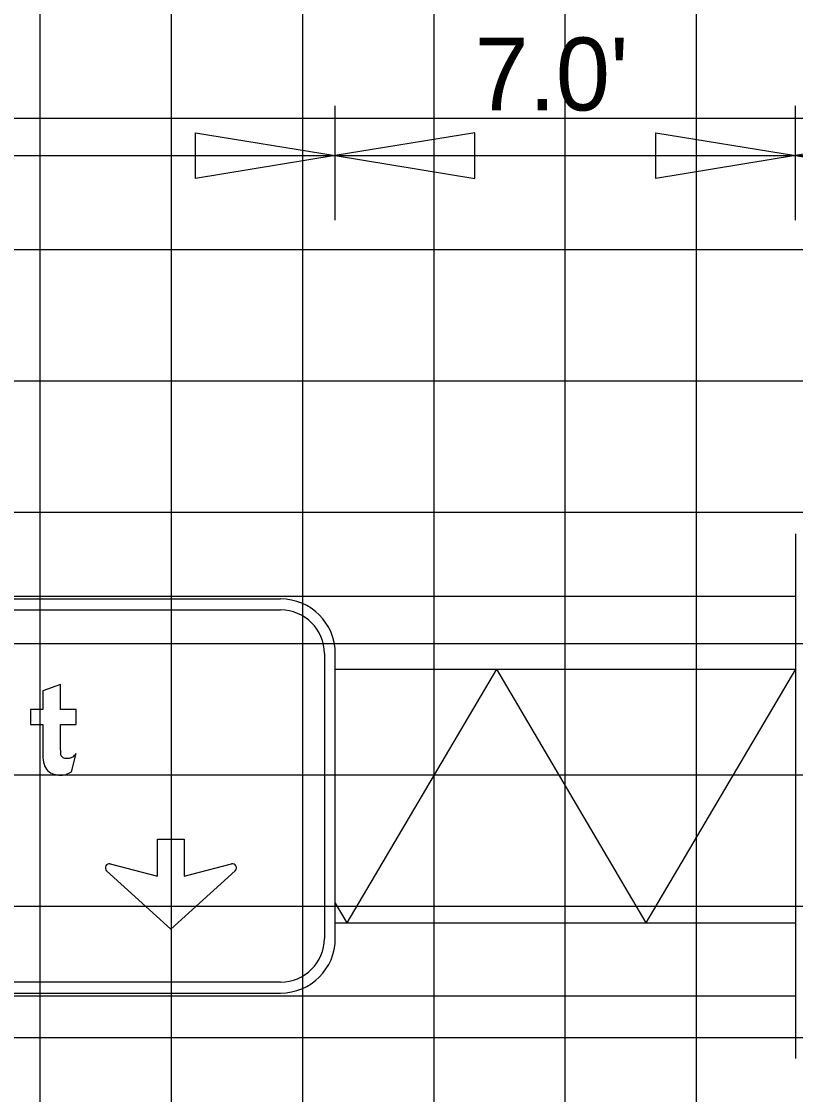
# Model space of a CAD drawing. Extents: x 2193008 to 2198143, y 1236112 to 1237864.
# Drawn here: x 2196124.42 to 2196136.22, y 1237293.24 to 1237309.58 of the extents above; entities that cross this region are included whole.
import ezdxf

# ---------------------------------------------------------------- set-up
doc = ezdxf.new("R2010")
doc.units = 0
for name, color, linetype in [('GSBWFILL', 7, 'Continuous'), ('GSCOLORFILL', 7, 'Continuous'), ('GSDIMS', 7, 'Continuous'), ('GSOUTLINE', 7, 'Continuous'), ('Level 55', 7, 'Continuous'), ('M-ROADS', 7, 'Continuous')]:
    doc.layers.add(name, color=color, linetype=linetype)

msp = doc.modelspace()

# ---------------------------------------------------------------- linework, layer by layer
at = {"layer": 'GSBWFILL'}
msp.add_line((2196125.184, 1237298.153), (2196125.254, 1237298.429), dxfattribs=at)
for points in [[(2196125.014, 1237298.482), (2196125.014, 1237298.871), (2196125.254, 1237298.871), (2196125.254, 1237299.101), (2196125.014, 1237299.101), (2196125.014, 1237299.484), (2196124.748, 1237299.383), (2196124.748, 1237299.101), (2196124.561, 1237299.101), (2196124.561, 1237298.871), (2196124.748, 1237298.871), (2196124.748, 1237298.401)], [(2196125.775, 1237296.749), (2196126.494, 1237296.565), (2196126.494, 1237297.125), (2196126.9, 1237297.125), (2196126.9, 1237296.565), (2196127.619, 1237296.749)], [(2196127.676, 1237296.644), (2196126.697, 1237295.754), (2196125.718, 1237296.644)]]:
    msp.add_lwpolyline(points, dxfattribs=at)
for centre, start, end in [((2196125.76, 1237296.69), 75.5925, 227.6952), ((2196127.635, 1237296.69), 312.3048, 104.4075)]:
    msp.add_arc(centre, 0.0614, start, end, dxfattribs=at)
for centre, major_axis, start_param, end_param in [((2196125.265, 1237298.401), (0, 0.517), 1.570796, 1.830698), ((2196126.682, 1237298.482), (0, 1.668), 1.570796, 1.606005), ((2196125.091, 1237298.436), (0, 0.0766), 1.74085, 2.407828), ((2196125.093, 1237298.439), (0, 0.0802), 2.407828, 3.141593), ((2196125.093, 1237298.779), (0, 0.421), 3.141593, 3.310762), ((2196125.147, 1237298.463), (0, 0.0999), 3.310762, 3.756278), ((2196125.078, 1237298.56), (0, 0.219), 3.756278, 4.071638), ((2196124.974, 1237298.324), (0, 0.216), 1.830698, 2.869526), ((2196125.014, 1237298.467), (0, 0.365), 2.869526, 3.141593), ((2196125.014, 1237298.627), (0, 0.525), 3.141593, 3.205734), ((2196125.034, 1237298.319), (0, 0.216), 3.205734, 3.427755), ((2196125.006, 1237298.416), (0, 0.317), 3.427755, 3.738844)]:
    msp.add_ellipse(centre, major_axis=major_axis, ratio=0.999991, start_param=start_param, end_param=end_param, dxfattribs=at)
at = {"layer": 'GSCOLORFILL'}
for p, q in [((2196136.215, 1237301.779), (2196136.215, 1237293.787)), ((2196128.37, 1237300.784), (2196113.043, 1237300.784)), ((2196113.043, 1237300.618), (2196128.37, 1237300.618)), ((2196129.036, 1237299.952), (2196129.036, 1237295.615)), ((2196129.202, 1237295.615), (2196129.202, 1237299.952)), ((2196125.184, 1237298.153), (2196125.254, 1237298.429)), ((2196128.37, 1237294.949), (2196113.045, 1237294.949)), ((2196113.045, 1237294.782), (2196128.37, 1237294.782))]:
    msp.add_line(p, q, dxfattribs=at)
for points in [[(2196125.014, 1237298.482), (2196125.014, 1237298.871), (2196125.254, 1237298.871), (2196125.254, 1237299.101), (2196125.014, 1237299.101), (2196125.014, 1237299.484), (2196124.748, 1237299.383), (2196124.748, 1237299.101), (2196124.561, 1237299.101), (2196124.561, 1237298.871), (2196124.748, 1237298.871), (2196124.748, 1237298.401)], [(2196125.775, 1237296.749), (2196126.494, 1237296.565), (2196126.494, 1237297.125), (2196126.9, 1237297.125), (2196126.9, 1237296.565), (2196127.619, 1237296.749)], [(2196127.676, 1237296.644), (2196126.697, 1237295.754), (2196125.718, 1237296.644)]]:
    msp.add_lwpolyline(points, dxfattribs=at)
for centre, radius, start, end in [((2196128.37, 1237299.952), 0.833, 0, 90), ((2196128.37, 1237299.952), 0.666, 0, 90), ((2196125.76, 1237296.69), 0.0614, 75.5925, 227.6952), ((2196127.635, 1237296.69), 0.0614, 312.3048, 104.4075), ((2196128.37, 1237295.615), 0.833, 270, 0), ((2196128.37, 1237295.615), 0.666, 270, 0)]:
    msp.add_arc(centre, radius, start, end, dxfattribs=at)
for centre, major_axis, start_param, end_param in [((2196125.265, 1237298.401), (0, 0.517), 1.570796, 1.830698), ((2196126.682, 1237298.482), (0, 1.668), 1.570796, 1.606005), ((2196125.091, 1237298.436), (0, 0.0766), 1.74085, 2.407828), ((2196125.093, 1237298.439), (0, 0.0802), 2.407828, 3.141593), ((2196125.093, 1237298.779), (0, 0.421), 3.141593, 3.310762), ((2196125.147, 1237298.463), (0, 0.0999), 3.310762, 3.756278), ((2196125.078, 1237298.56), (0, 0.219), 3.756278, 4.071638), ((2196124.974, 1237298.324), (0, 0.216), 1.830698, 2.869526), ((2196125.014, 1237298.467), (0, 0.365), 2.869526, 3.141593), ((2196125.014, 1237298.627), (0, 0.525), 3.141593, 3.205734), ((2196125.034, 1237298.319), (0, 0.216), 3.205734, 3.427755), ((2196125.006, 1237298.416), (0, 0.317), 3.427755, 3.738844)]:
    msp.add_ellipse(centre, major_axis=major_axis, ratio=0.999991, start_param=start_param, end_param=end_param, dxfattribs=at)
at = {"layer": 'GSDIMS'}
for p, q in [((2196129.202, 1237306.553), (2196129.202, 1237308.295)), ((2196136.215, 1237306.553), (2196136.215, 1237308.295)), ((2196112.219, 1237307.537), (2196129.202, 1237307.537)), ((2196129.202, 1237307.537), (2196136.215, 1237307.537)), ((2196136.215, 1237307.537), (2196153.198, 1237307.537)), ((2196096.079, 1237300.825), (2196136.215, 1237300.825)), ((2196129.202, 1237299.714), (2196136.215, 1237299.714)), ((2196131.658, 1237299.714), (2196129.379, 1237295.852)), ((2196131.658, 1237299.714), (2196133.936, 1237295.852)), ((2196136.215, 1237299.714), (2196133.936, 1237295.852)), ((2196129.202, 1237296.152), (2196129.379, 1237295.852)), ((2196129.202, 1237295.852), (2196136.215, 1237295.852)), ((2196096.079, 1237294.742), (2196136.215, 1237294.742))]:
    msp.add_line(p, q, dxfattribs=at)
for points in [[(2196129.202, 1237307.537), (2196127.074, 1237307.19), (2196127.074, 1237307.884)], [(2196129.202, 1237307.537), (2196131.331, 1237307.19), (2196131.331, 1237307.884)], [(2196136.215, 1237307.537), (2196134.087, 1237307.19), (2196134.087, 1237307.884)], [(2196136.215, 1237307.537), (2196138.343, 1237307.19), (2196138.343, 1237307.884)]]:
    msp.add_lwpolyline(points, close=True, dxfattribs=at)
at = {"layer": 'GSOUTLINE'}
msp.add_line((2196125.184, 1237298.153), (2196125.254, 1237298.429), dxfattribs=at)
for points in [[(2196125.014, 1237298.482), (2196125.014, 1237298.871), (2196125.254, 1237298.871), (2196125.254, 1237299.101), (2196125.014, 1237299.101), (2196125.014, 1237299.484), (2196124.748, 1237299.383), (2196124.748, 1237299.101), (2196124.561, 1237299.101), (2196124.561, 1237298.871), (2196124.748, 1237298.871), (2196124.748, 1237298.401)], [(2196125.775, 1237296.749), (2196126.494, 1237296.565), (2196126.494, 1237297.125), (2196126.9, 1237297.125), (2196126.9, 1237296.565), (2196127.619, 1237296.749)], [(2196127.676, 1237296.644), (2196126.697, 1237295.754), (2196125.718, 1237296.644)]]:
    msp.add_lwpolyline(points, dxfattribs=at)
for centre, start, end in [((2196125.76, 1237296.69), 75.5925, 227.6952), ((2196127.635, 1237296.69), 312.3048, 104.4075)]:
    msp.add_arc(centre, 0.0614, start, end, dxfattribs=at)
for centre, major_axis, start_param, end_param in [((2196125.265, 1237298.401), (0, 0.517), 1.570796, 1.830698), ((2196126.682, 1237298.482), (0, 1.668), 1.570796, 1.606005), ((2196125.091, 1237298.436), (0, 0.0766), 1.74085, 2.407828), ((2196125.093, 1237298.439), (0, 0.0802), 2.407828, 3.141593), ((2196125.093, 1237298.779), (0, 0.421), 3.141593, 3.310762), ((2196125.147, 1237298.463), (0, 0.0999), 3.310762, 3.756278), ((2196125.078, 1237298.56), (0, 0.219), 3.756278, 4.071638), ((2196124.974, 1237298.324), (0, 0.216), 1.830698, 2.869526), ((2196125.014, 1237298.467), (0, 0.365), 2.869526, 3.141593), ((2196125.014, 1237298.627), (0, 0.525), 3.141593, 3.205734), ((2196125.034, 1237298.319), (0, 0.216), 3.205734, 3.427755), ((2196125.006, 1237298.416), (0, 0.317), 3.427755, 3.738844)]:
    msp.add_ellipse(centre, major_axis=major_axis, ratio=0.999991, start_param=start_param, end_param=end_param, dxfattribs=at)
at = {"layer": 'M-ROADS'}
for p, q in [((2196124.707, 1237258.106), (2196124.707, 1237318.106)), ((2196126.707, 1237258.106), (2196126.707, 1237318.106)), ((2196128.707, 1237258.106), (2196128.707, 1237318.106)), ((2196130.707, 1237258.106), (2196130.707, 1237318.106)), ((2196132.707, 1237258.106), (2196132.707, 1237318.106)), ((2196134.707, 1237258.106), (2196134.707, 1237318.106)), ((2196074.707, 1237308.106), (2196204.707, 1237308.106)), ((2196074.707, 1237306.106), (2196204.707, 1237306.106)), ((2196074.707, 1237304.106), (2196204.707, 1237304.106)), ((2196074.707, 1237302.106), (2196204.707, 1237302.106)), ((2196074.707, 1237300.106), (2196204.707, 1237300.106)), ((2196074.707, 1237298.106), (2196204.707, 1237298.106)), ((2196074.707, 1237296.106), (2196204.707, 1237296.106)), ((2196074.707, 1237294.106), (2196204.707, 1237294.106))]:
    msp.add_line(p, q, dxfattribs=at)

# ---------------------------------------------------------------- texts
at = {"layer": 'Level 55'}
msp.add_text("7.0'", height=1.1105, dxfattribs=at).set_placement((2196131.324, 1237308.225))

doc.saveas('drawing.dxf')
